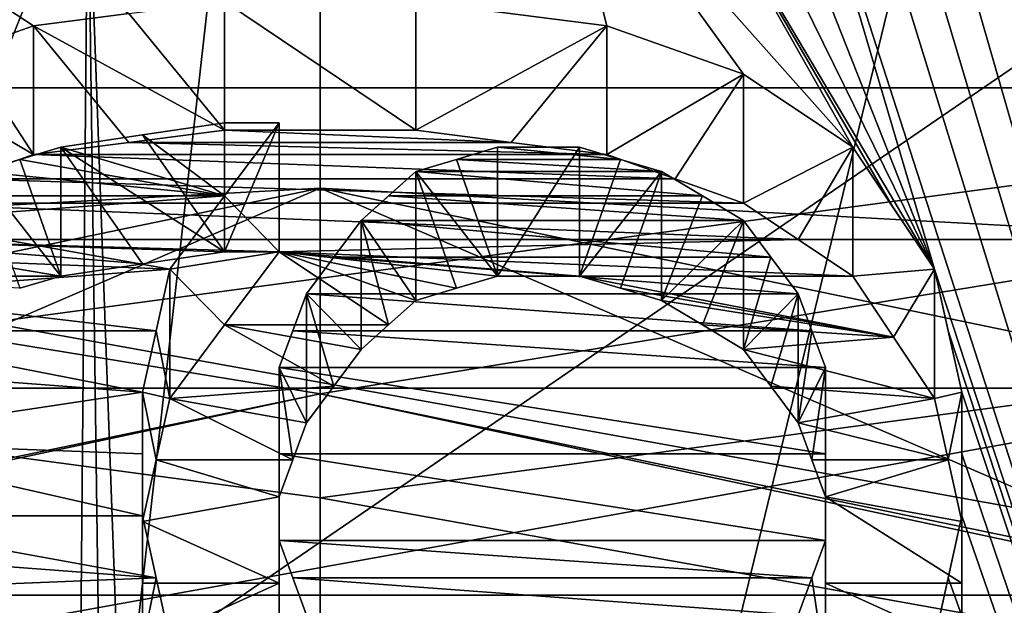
# Model space of a CAD drawing. Header units: millimetres. Extents: x -20 to 172, y -100 to 100.
# Tile 278 of 346: x 118.83 to 122.67, y 18.53 to 20.81. Entities that reach past the tile are written whole.
import ezdxf

# ---------------------------------------------------------------- set-up
doc = ezdxf.new("R2010")
doc.units = ezdxf.units.MM
doc.header["$LTSCALE"] = 37.722908
for name, color, linetype in [('1', 7, 'CONTINUOUS'), ('1791', 7, 'CONTINUOUS'), ('1792', 7, 'CONTINUOUS'), ('1803', 7, 'CONTINUOUS'), ('1820', 7, 'CONTINUOUS'), ('2107', 7, 'CONTINUOUS'), ('2108', 7, 'CONTINUOUS'), ('2109', 7, 'CONTINUOUS'), ('2110', 7, 'CONTINUOUS'), ('2111', 7, 'CONTINUOUS'), ('2112', 7, 'CONTINUOUS'), ('2113', 7, 'CONTINUOUS'), ('2118', 7, 'CONTINUOUS'), ('2119', 7, 'CONTINUOUS'), ('2120', 7, 'CONTINUOUS'), ('2121', 7, 'CONTINUOUS'), ('2122', 7, 'CONTINUOUS'), ('2123', 7, 'CONTINUOUS'), ('2124', 7, 'CONTINUOUS'), ('2125', 7, 'CONTINUOUS'), ('2126', 7, 'CONTINUOUS'), ('2127', 7, 'CONTINUOUS'), ('2128', 7, 'CONTINUOUS'), ('2178', 7, 'CONTINUOUS'), ('2179', 7, 'CONTINUOUS'), ('2180', 7, 'CONTINUOUS'), ('2181', 7, 'CONTINUOUS'), ('2182', 7, 'CONTINUOUS'), ('2183', 7, 'CONTINUOUS'), ('2184', 7, 'CONTINUOUS'), ('2185', 7, 'CONTINUOUS'), ('2186', 7, 'CONTINUOUS'), ('2187', 7, 'CONTINUOUS'), ('2198', 7, 'CONTINUOUS'), ('2199', 7, 'CONTINUOUS'), ('2200', 7, 'CONTINUOUS'), ('2406', 7, 'CONTINUOUS'), ('2407', 7, 'CONTINUOUS'), ('3', 7, 'CONTINUOUS'), ('3021', 7, 'CONTINUOUS'), ('3038', 7, 'CONTINUOUS'), ('3624', 7, 'CONTINUOUS'), ('3625', 7, 'CONTINUOUS'), ('3628', 7, 'CONTINUOUS'), ('3629', 7, 'CONTINUOUS'), ('3630', 7, 'CONTINUOUS'), ('3631', 7, 'CONTINUOUS'), ('3635', 7, 'CONTINUOUS'), ('3651', 7, 'CONTINUOUS'), ('3657', 7, 'CONTINUOUS'), ('43', 7, 'CONTINUOUS'), ('48', 7, 'CONTINUOUS')]:
    doc.layers.add(name, color=color, linetype=linetype)

msp = doc.modelspace()

# ---------------------------------------------------------------- linework, layer by layer
at = {"layer": '1', "color": 250, "linetype": 'Continuous', "true_color": 0x323232}
for points in [[(157, 14.875, -25.7643), (157, 25.7643, -14.875), (-19.8395, 14.875, -25.7643), (157, 14.875, -25.7643)], [(-19.8395, 14.875, -25.7643), (157, 25.7643, -14.875), (-19.8395, 25.7643, -14.875), (-19.8395, 14.875, -25.7643)]]:
    msp.add_3dface(points, dxfattribs=at)
at = {"layer": '1791', "color": 250, "linetype": 'Continuous', "true_color": 0x191919}
for points in [[(114.2371, 18.959, 89.162), (120, 20.1525, 87.0948), (116.325, 18.5674, 88.2404), (114.2371, 18.959, 89.162)], [(120, 20.1525, 87.0948), (114.2371, 18.959, 89.162), (116.325, 19.953, 89.0404), (120, 20.1525, 87.0948)], [(116.325, 18.5674, 88.2404), (120, 20.1525, 87.0948), (123.675, 18.5674, 88.2404), (116.325, 18.5674, 88.2404)], [(123.675, 19.953, 89.0404), (120, 20.1525, 87.0948), (116.325, 19.953, 89.0404), (123.675, 19.953, 89.0404)], [(120, 20.1525, 87.0948), (125.7629, 18.959, 89.162), (123.675, 18.5674, 88.2404), (120, 20.1525, 87.0948)], [(125.7629, 18.959, 89.162), (120, 20.1525, 87.0948), (123.675, 19.953, 89.0404), (125.7629, 18.959, 89.162)]]:
    msp.add_3dface(points, dxfattribs=at)
at = {"layer": '1792', "color": 250, "linetype": 'Continuous', "true_color": 0x191919}
for points in [[(120, 19.3525, 88.4804), (116.325, 19.953, 89.0404), (115.3685, 18.3933, 90.1418), (120, 19.3525, 88.4804)], [(123.675, 19.953, 89.0404), (116.325, 19.953, 89.0404), (120, 19.3525, 88.4804), (123.675, 19.953, 89.0404)], [(124.6315, 18.3933, 90.1418), (123.675, 19.953, 89.0404), (120, 19.3525, 88.4804), (124.6315, 18.3933, 90.1418)], [(116.325, 18.5674, 88.2404), (120, 19.3525, 88.4804), (115.3685, 18.3933, 90.1418), (116.325, 18.5674, 88.2404)], [(116.325, 18.5674, 88.2404), (123.675, 18.5674, 88.2404), (120, 19.3525, 88.4804), (116.325, 18.5674, 88.2404)], [(123.675, 18.5674, 88.2404), (124.6315, 18.3933, 90.1418), (120, 19.3525, 88.4804), (123.675, 18.5674, 88.2404)]]:
    msp.add_3dface(points, dxfattribs=at)
at = {"layer": '1803', "color": 250, "linetype": 'Continuous', "true_color": 0x323232}
for points in [[(153.1595, 4.0619, -42.0543), (153.1595, 21.125, -36.5896), (86.8405, 4.0619, -42.0543), (153.1595, 4.0619, -42.0543)], [(86.8405, 4.0619, -42.0543), (153.1595, 21.125, -36.5896), (86.8405, 21.125, -36.5896), (86.8405, 4.0619, -42.0543)]]:
    msp.add_3dface(points, dxfattribs=at)
at = {"layer": '1820', "color": 250, "linetype": 'Continuous', "true_color": 0x323232}
for points in [[(118.617, 20.6912, -43.5883), (113.7701, 24.125, -41.7857), (118.883, 20.7856, -43.5433), (118.617, 20.6912, -43.5883)], [(118.883, 20.7856, -43.5433), (113.7701, 24.125, -41.7857), (119.2553, 20.8327, -43.5208), (118.883, 20.7856, -43.5433)], [(126.2299, 24.125, -41.7857), (126.2299, 8.1204, -47.5618), (122.5, 23.6544, -42.0539), (126.2299, 24.125, -41.7857)], [(122.5, 23.6544, -42.0539), (126.2299, 8.1204, -47.5618), (122.5, 23.2903, -42.2567), (122.5, 23.6544, -42.0539)], [(122.5, 23.2903, -42.2567), (126.2299, 8.1204, -47.5618), (122.5, 22.9244, -42.4563), (122.5, 23.2903, -42.2567)], [(122.5, 22.9244, -42.4563), (126.2299, 8.1204, -47.5618), (122.4468, 22.7408, -42.5549), (122.5, 22.9244, -42.4563)], [(122.4468, 22.7408, -42.5549), (126.2299, 8.1204, -47.5618), (122.3936, 22.5567, -42.6527), (122.4468, 22.7408, -42.5549)], [(122.3936, 22.5567, -42.6527), (126.2299, 8.1204, -47.5618), (122.2872, 22.3722, -42.7498), (122.3936, 22.5567, -42.6527)], [(122.2872, 22.3722, -42.7498), (126.2299, 8.1204, -47.5618), (122.1809, 22.1872, -42.8461), (122.2872, 22.3722, -42.7498)], [(122.1809, 22.1872, -42.8461), (126.2299, 8.1204, -47.5618), (122.0745, 22.0482, -42.9178), (122.1809, 22.1872, -42.8461)], [(122.0745, 22.0482, -42.9178), (126.2299, 8.1204, -47.5618), (121.9681, 21.9089, -42.9891), (122.0745, 22.0482, -42.9178)], [(121.9681, 21.9089, -42.9891), (126.2299, 8.1204, -47.5618), (121.8085, 21.8159, -43.0363), (121.9681, 21.9089, -42.9891)], [(121.6489, 21.7228, -43.0834), (121.8085, 21.8159, -43.0363), (122.3936, 19.837, -43.9836), (121.6489, 21.7228, -43.0834)], [(121.8085, 21.8159, -43.0363), (126.2299, 8.1204, -47.5618), (122.3936, 19.837, -43.9836), (121.8085, 21.8159, -43.0363)], [(121.4894, 21.6763, -43.1069), (121.6489, 21.7228, -43.0834), (122.3936, 19.837, -43.9836), (121.4894, 21.6763, -43.1069)], [(121.3298, 21.6296, -43.1303), (121.4894, 21.6763, -43.1069), (122.3936, 19.837, -43.9836), (121.3298, 21.6296, -43.1303)], [(120.3723, 20.8798, -43.4982), (120.9043, 21.6296, -43.1303), (121.117, 20.7856, -43.5433), (120.3723, 20.8798, -43.4982)], [(120.9043, 21.6296, -43.1303), (121.3298, 21.6296, -43.1303), (122.0745, 20.3127, -43.7659), (120.9043, 21.6296, -43.1303)], [(121.117, 20.7856, -43.5433), (120.9043, 21.6296, -43.1303), (121.6489, 20.5968, -43.633), (121.117, 20.7856, -43.5433)], [(121.6489, 20.5968, -43.633), (120.9043, 21.6296, -43.1303), (122.0745, 20.3127, -43.7659), (121.6489, 20.5968, -43.633)], [(122.0745, 20.3127, -43.7659), (121.3298, 21.6296, -43.1303), (122.2341, 20.0751, -43.8754), (122.0745, 20.3127, -43.7659)], [(122.2341, 20.0751, -43.8754), (121.3298, 21.6296, -43.1303), (122.3936, 19.837, -43.9836), (122.2341, 20.0751, -43.8754)], [(119.6277, 20.4075, -43.7218), (119.6276, 20.1226, -43.8537), (119.3085, 20.3601, -43.7439), (119.6277, 20.4075, -43.7218)], [(119.8404, 20.4075, -43.7218), (119.6276, 20.1226, -43.8537), (119.6277, 20.4075, -43.7218), (119.8404, 20.4075, -43.7218)], [(119.3085, 20.3601, -43.7439), (119.6276, 20.1226, -43.8537), (118.9894, 20.3127, -43.7659), (119.3085, 20.3601, -43.7439)], [(118.9894, 20.3127, -43.7659), (119.6276, 20.1226, -43.8537), (118.8298, 20.2652, -43.7879), (118.9894, 20.3127, -43.7659)], [(120.6915, 20.3127, -43.7659), (121.1702, 20.2652, -43.7879), (120.5319, 20.2652, -43.7879), (120.6915, 20.3127, -43.7659)], [(121.0106, 20.3127, -43.7659), (121.1702, 20.2652, -43.7879), (120.6915, 20.3127, -43.7659), (121.0106, 20.3127, -43.7659)], [(118.8298, 20.2652, -43.7879), (119.6276, 20.1226, -43.8537), (118.6702, 20.2178, -43.8099), (118.8298, 20.2652, -43.7879)], [(120.5319, 20.2652, -43.7879), (121.3298, 20.2178, -43.8099), (120.3723, 20.2178, -43.8099), (120.5319, 20.2652, -43.7879)], [(121.1702, 20.2652, -43.7879), (121.3298, 20.2178, -43.8099), (120.5319, 20.2652, -43.7879), (121.1702, 20.2652, -43.7879)], [(118.6702, 20.2178, -43.8099), (119.6276, 20.1226, -43.8537), (118.5106, 20.1227, -43.8536), (118.6702, 20.2178, -43.8099)], [(120.3723, 20.2178, -43.8099), (121.4894, 20.1227, -43.8536), (120.2659, 20.1227, -43.8536), (120.3723, 20.2178, -43.8099)], [(121.3298, 20.2178, -43.8099), (121.4894, 20.1227, -43.8536), (120.3723, 20.2178, -43.8099), (121.3298, 20.2178, -43.8099)], [(118.5106, 20.1227, -43.8536), (119.6276, 20.1226, -43.8537), (118.3511, 20.0276, -43.8971), (118.5106, 20.1227, -43.8536)], [(119.6276, 20.1226, -43.8537), (119.4149, 19.837, -43.9836), (118.3511, 20.0276, -43.8971), (119.6276, 20.1226, -43.8537)], [(120.2659, 20.1227, -43.8536), (121.6489, 20.0276, -43.8971), (120.1596, 20.0276, -43.8971), (120.2659, 20.1227, -43.8536)], [(121.4894, 20.1227, -43.8536), (121.6489, 20.0276, -43.8971), (120.2659, 20.1227, -43.8536), (121.4894, 20.1227, -43.8536)], [(118.3511, 20.0276, -43.8971), (119.4149, 19.837, -43.9836), (118.2447, 19.8846, -43.9621), (118.3511, 20.0276, -43.8971)], [(120.1596, 20.0276, -43.8971), (121.7553, 19.8846, -43.9621), (120.0532, 19.8846, -43.9621), (120.1596, 20.0276, -43.8971)], [(121.6489, 20.0276, -43.8971), (121.7553, 19.8846, -43.9621), (120.1596, 20.0276, -43.8971), (121.6489, 20.0276, -43.8971)], [(118.2447, 19.8846, -43.9621), (119.4149, 19.837, -43.9836), (118.1383, 19.7415, -44.0266), (118.2447, 19.8846, -43.9621)], [(120.0532, 19.8846, -43.9621), (121.8617, 19.7415, -44.0266), (119.9468, 19.7415, -44.0266), (120.0532, 19.8846, -43.9621)], [(121.7553, 19.8846, -43.9621), (121.8617, 19.7415, -44.0266), (120.0532, 19.8846, -43.9621), (121.7553, 19.8846, -43.9621)], [(119.4149, 19.837, -43.9836), (119.3617, 19.5979, -44.0906), (118.1383, 19.7415, -44.0266), (119.4149, 19.837, -43.9836)], [(122.3936, 19.837, -43.9836), (126.2299, 8.1204, -47.5618), (122.4468, 19.5979, -44.0906), (122.3936, 19.837, -43.9836)], [(118.1383, 19.7415, -44.0266), (119.3617, 19.5979, -44.0906), (118.0851, 19.598, -44.0906), (118.1383, 19.7415, -44.0266)], [(119.9468, 19.7415, -44.0266), (121.9149, 19.598, -44.0906), (119.8936, 19.598, -44.0906), (119.9468, 19.7415, -44.0266)], [(121.8617, 19.7415, -44.0266), (121.9149, 19.598, -44.0906), (119.9468, 19.7415, -44.0266), (121.8617, 19.7415, -44.0266)], [(118.0851, 19.598, -44.0906), (119.3085, 19.3584, -44.1963), (118.0319, 19.4543, -44.1542), (118.0851, 19.598, -44.0906)], [(119.3617, 19.5979, -44.0906), (119.3085, 19.3584, -44.1963), (118.0851, 19.598, -44.0906), (119.3617, 19.5979, -44.0906)], [(119.8936, 19.598, -44.0906), (121.9681, 19.4543, -44.1542), (119.8404, 19.4543, -44.1542), (119.8936, 19.598, -44.0906)], [(121.9149, 19.598, -44.0906), (121.9681, 19.4543, -44.1542), (119.8936, 19.598, -44.0906), (121.9149, 19.598, -44.0906)], [(122.4468, 19.5979, -44.0906), (126.2299, 8.1204, -47.5618), (122.5, 19.3584, -44.1963), (122.4468, 19.5979, -44.0906)], [(118.0319, 19.4543, -44.1542), (119.3085, 19.3584, -44.1963), (118.0319, 19.166, -44.2801), (118.0319, 19.4543, -44.1542)], [(121.9681, 19.4543, -44.1542), (121.9681, 19.1178, -44.3009), (119.8404, 19.4543, -44.1542), (121.9681, 19.4543, -44.1542)], [(119.8404, 19.4543, -44.1542), (121.9681, 19.1178, -44.3009), (119.8404, 19.1178, -44.3009), (119.8404, 19.4543, -44.1542)], [(119.3085, 19.3584, -44.1963), (119.3085, 19.1179, -44.3009), (118.0319, 19.166, -44.2801), (119.3085, 19.3584, -44.1963)], [(122.5, 19.3584, -44.1963), (126.2299, 8.1204, -47.5618), (122.5, 19.1179, -44.3009), (122.5, 19.3584, -44.1963)], [(119.3085, 19.1179, -44.3009), (119.3085, 18.8769, -44.4041), (118.0319, 19.166, -44.2801), (119.3085, 19.1179, -44.3009)], [(118.0319, 19.166, -44.2801), (119.3085, 18.8769, -44.4041), (118.0319, 18.8769, -44.4041), (118.0319, 19.166, -44.2801)], [(121.9681, 19.1178, -44.3009), (121.9681, 18.7803, -44.4451), (119.8404, 19.1178, -44.3009), (121.9681, 19.1178, -44.3009)], [(119.8404, 19.1178, -44.3009), (121.9681, 18.7803, -44.4451), (119.8404, 18.7803, -44.4451), (119.8404, 19.1178, -44.3009)], [(122.5, 19.1179, -44.3009), (126.2299, 8.1204, -47.5618), (122.5, 18.8769, -44.4041), (122.5, 19.1179, -44.3009)], [(119.3085, 18.8769, -44.4041), (119.3617, 18.635, -44.5062), (118.0319, 18.8769, -44.4041), (119.3085, 18.8769, -44.4041)], [(118.0319, 18.8769, -44.4041), (119.3617, 18.635, -44.5062), (118.0851, 18.7319, -44.4655), (118.0319, 18.8769, -44.4041)], [(122.5, 18.8769, -44.4041), (126.2299, 8.1204, -47.5618), (122.4468, 18.635, -44.5062), (122.5, 18.8769, -44.4041)], [(121.9681, 18.7803, -44.4451), (121.9149, 18.6351, -44.5061), (119.8404, 18.7803, -44.4451), (121.9681, 18.7803, -44.4451)], [(119.8404, 18.7803, -44.4451), (121.9149, 18.6351, -44.5061), (119.8936, 18.6351, -44.5061), (119.8404, 18.7803, -44.4451)], [(119.3617, 18.635, -44.5062), (118.1383, 18.5867, -44.5264), (118.0851, 18.7319, -44.4655), (119.3617, 18.635, -44.5062)], [(119.4149, 18.3926, -44.6069), (118.1383, 18.5867, -44.5264), (119.3617, 18.635, -44.5062), (119.4149, 18.3926, -44.6069)], [(121.9149, 18.6351, -44.5061), (121.8617, 18.4897, -44.5667), (119.8936, 18.6351, -44.5061), (121.9149, 18.6351, -44.5061)], [(119.8936, 18.6351, -44.5061), (121.8617, 18.4897, -44.5667), (119.9468, 18.4897, -44.5667), (119.8936, 18.6351, -44.5061)], [(122.4468, 18.635, -44.5062), (126.2299, 8.1204, -47.5618), (122.3936, 18.3926, -44.6069), (122.4468, 18.635, -44.5062)], [(118.2447, 18.4411, -44.5869), (118.1383, 18.5867, -44.5264), (119.4149, 18.3926, -44.6069), (118.2447, 18.4411, -44.5869)]]:
    msp.add_3dface(points, dxfattribs=at)
at = {"layer": '2107', "color": 250, "linetype": 'Continuous', "true_color": 0x323232}
for points in [[(118.9894, 20.3127, -43.7659), (118.8298, 20.2652, -43.7879), (118.9894, 19.8107, -42.8964), (118.9894, 20.3127, -43.7659)], [(118.6702, 20.2178, -43.8099), (118.9894, 19.8107, -42.8964), (118.8298, 20.2652, -43.7879), (118.6702, 20.2178, -43.8099)], [(118.9894, 19.8107, -42.8964), (118.6702, 20.2178, -43.8099), (118.8298, 19.7632, -42.9183), (118.9894, 19.8107, -42.8964)]]:
    msp.add_3dface(points, dxfattribs=at)
at = {"layer": '2108', "color": 250, "linetype": 'Continuous', "true_color": 0x323232}
for points in [[(119.6277, 20.4075, -43.7218), (119.3085, 20.3601, -43.7439), (119.6277, 19.9056, -42.8524), (119.6277, 20.4075, -43.7218)], [(118.9894, 20.3127, -43.7659), (119.6277, 19.9056, -42.8524), (119.3085, 20.3601, -43.7439), (118.9894, 20.3127, -43.7659)], [(119.6277, 19.9056, -42.8524), (118.9894, 20.3127, -43.7659), (119.3085, 19.8581, -42.8744), (119.6277, 19.9056, -42.8524)], [(119.3085, 19.8581, -42.8744), (118.9894, 20.3127, -43.7659), (118.9894, 19.8107, -42.8964), (119.3085, 19.8581, -42.8744)]]:
    msp.add_3dface(points, dxfattribs=at)
at = {"layer": '2109', "color": 250, "linetype": 'Continuous', "true_color": 0x323232}
for points in [[(119.8404, 20.4075, -43.7218), (119.6277, 20.4075, -43.7218), (119.6277, 19.9056, -42.8524), (119.8404, 20.4075, -43.7218)], [(119.8404, 19.9056, -42.8524), (119.8404, 20.4075, -43.7218), (119.6277, 19.9056, -42.8524), (119.8404, 19.9056, -42.8524)]]:
    msp.add_3dface(points, dxfattribs=at)
at = {"layer": '2110', "color": 250, "linetype": 'Continuous', "true_color": 0x323232}
for points in [[(119.6276, 20.1226, -43.8537), (119.8404, 20.4075, -43.7218), (119.8404, 19.9056, -42.8524), (119.6276, 20.1226, -43.8537)], [(119.4149, 19.837, -43.9836), (119.6276, 20.1226, -43.8537), (119.8404, 19.9056, -42.8524), (119.4149, 19.837, -43.9836)], [(119.6276, 19.6204, -42.9838), (119.4149, 19.837, -43.9836), (119.8404, 19.9056, -42.8524), (119.6276, 19.6204, -42.9838)], [(119.4149, 19.3344, -43.1132), (119.4149, 19.837, -43.9836), (119.6276, 19.6204, -42.9838), (119.4149, 19.3344, -43.1132)]]:
    msp.add_3dface(points, dxfattribs=at)
at = {"layer": '2111', "color": 250, "linetype": 'Continuous', "true_color": 0x323232}
for points in [[(119.3617, 19.5979, -44.0906), (119.4149, 19.837, -43.9836), (119.4149, 19.3344, -43.1132), (119.3617, 19.5979, -44.0906)], [(119.3085, 19.3584, -44.1963), (119.3617, 19.5979, -44.0906), (119.4149, 19.3344, -43.1132), (119.3085, 19.3584, -44.1963)], [(119.3085, 18.8552, -43.3249), (119.3085, 19.3584, -44.1963), (119.3617, 19.0951, -43.2197), (119.3085, 18.8552, -43.3249)], [(119.3617, 19.0951, -43.2197), (119.3085, 19.3584, -44.1963), (119.4149, 19.3344, -43.1132), (119.3617, 19.0951, -43.2197)]]:
    msp.add_3dface(points, dxfattribs=at)
at = {"layer": '2112', "color": 250, "linetype": 'Continuous', "true_color": 0x323232}
for points in [[(119.3085, 19.1179, -44.3009), (119.3085, 19.3584, -44.1963), (119.3085, 18.8552, -43.3249), (119.3085, 19.1179, -44.3009)], [(119.3085, 18.8769, -44.4041), (119.3085, 19.1179, -44.3009), (119.3085, 18.8552, -43.3249), (119.3085, 18.8769, -44.4041)], [(119.3085, 18.3731, -43.5315), (119.3085, 18.8769, -44.4041), (119.3085, 18.6145, -43.4288), (119.3085, 18.3731, -43.5315)], [(119.3085, 18.6145, -43.4288), (119.3085, 18.8769, -44.4041), (119.3085, 18.8552, -43.3249), (119.3085, 18.6145, -43.4288)]]:
    msp.add_3dface(points, dxfattribs=at)
at = {"layer": '2113', "color": 250, "linetype": 'Continuous', "true_color": 0x323232}
for points in [[(119.3617, 18.635, -44.5062), (119.3085, 18.8769, -44.4041), (119.3085, 18.3731, -43.5315), (119.3617, 18.635, -44.5062)], [(119.4149, 18.3926, -44.6069), (119.3617, 18.635, -44.5062), (119.3085, 18.3731, -43.5315), (119.4149, 18.3926, -44.6069)]]:
    msp.add_3dface(points, dxfattribs=at)
at = {"layer": '2118', "color": 250, "linetype": 'Continuous', "true_color": 0x323232}
for points in [[(119.8404, 18.7803, -44.4451), (119.8936, 18.6351, -44.5061), (119.9468, 18.4897, -44.5667), (119.8404, 18.7803, -44.4451)], [(119.8404, 18.7803, -44.4451), (119.9468, 18.4897, -44.5667), (119.8404, 18.2763, -43.5722), (119.8404, 18.7803, -44.4451)]]:
    msp.add_3dface(points, dxfattribs=at)
at = {"layer": '2119', "color": 250, "linetype": 'Continuous', "true_color": 0x323232}
for points in [[(119.8404, 19.4543, -44.1542), (119.8404, 19.1178, -44.3009), (119.8404, 18.7803, -44.4451), (119.8404, 19.4543, -44.1542)], [(119.8404, 19.4543, -44.1542), (119.8404, 18.7803, -44.4451), (119.8404, 18.9513, -43.2829), (119.8404, 19.4543, -44.1542)], [(119.8404, 18.9513, -43.2829), (119.8404, 18.7803, -44.4451), (119.8404, 18.6144, -43.4289), (119.8404, 18.9513, -43.2829)], [(119.8404, 18.6144, -43.4289), (119.8404, 18.7803, -44.4451), (119.8404, 18.2763, -43.5722), (119.8404, 18.6144, -43.4289)]]:
    msp.add_3dface(points, dxfattribs=at)
at = {"layer": '2120', "color": 250, "linetype": 'Continuous', "true_color": 0x323232}
for points in [[(119.9468, 19.7415, -44.0266), (119.8936, 19.598, -44.0906), (119.8404, 19.4543, -44.1542), (119.9468, 19.7415, -44.0266)], [(119.9468, 19.7415, -44.0266), (119.8404, 19.4543, -44.1542), (119.9468, 19.2388, -43.1559), (119.9468, 19.7415, -44.0266)], [(119.9468, 19.2388, -43.1559), (119.8404, 19.4543, -44.1542), (119.8936, 19.0951, -43.2196), (119.9468, 19.2388, -43.1559)], [(119.8936, 19.0951, -43.2196), (119.8404, 19.4543, -44.1542), (119.8404, 18.9513, -43.2829), (119.8936, 19.0951, -43.2196)]]:
    msp.add_3dface(points, dxfattribs=at)
at = {"layer": '2121', "color": 250, "linetype": 'Continuous', "true_color": 0x323232}
for points in [[(120.1596, 20.0276, -43.8971), (120.0532, 19.8846, -43.9621), (119.9468, 19.7415, -44.0266), (120.1596, 20.0276, -43.8971)], [(120.1596, 20.0276, -43.8971), (119.9468, 19.7415, -44.0266), (120.1596, 19.5252, -43.0271), (120.1596, 20.0276, -43.8971)], [(120.1596, 19.5252, -43.0271), (119.9468, 19.7415, -44.0266), (120.0532, 19.3821, -43.0917), (120.1596, 19.5252, -43.0271)], [(120.0532, 19.3821, -43.0917), (119.9468, 19.7415, -44.0266), (119.9468, 19.2388, -43.1559), (120.0532, 19.3821, -43.0917)]]:
    msp.add_3dface(points, dxfattribs=at)
at = {"layer": '2122', "color": 250, "linetype": 'Continuous', "true_color": 0x323232}
for points in [[(120.3723, 20.2178, -43.8099), (120.2659, 20.1227, -43.8536), (120.1596, 20.0276, -43.8971), (120.3723, 20.2178, -43.8099)], [(120.3723, 20.2178, -43.8099), (120.1596, 20.0276, -43.8971), (120.3723, 19.7156, -42.9401), (120.3723, 20.2178, -43.8099)], [(120.3723, 19.7156, -42.9401), (120.1596, 20.0276, -43.8971), (120.2659, 19.6205, -42.9837), (120.3723, 19.7156, -42.9401)], [(120.2659, 19.6205, -42.9837), (120.1596, 20.0276, -43.8971), (120.1596, 19.5252, -43.0271), (120.2659, 19.6205, -42.9837)]]:
    msp.add_3dface(points, dxfattribs=at)
at = {"layer": '2123', "color": 250, "linetype": 'Continuous', "true_color": 0x323232}
for points in [[(120.6915, 20.3127, -43.7659), (120.5319, 20.2652, -43.7879), (120.6915, 19.8107, -42.8964), (120.6915, 20.3127, -43.7659)], [(120.3723, 20.2178, -43.8099), (120.6915, 19.8107, -42.8964), (120.5319, 20.2652, -43.7879), (120.3723, 20.2178, -43.8099)], [(120.6915, 19.8107, -42.8964), (120.3723, 20.2178, -43.8099), (120.5319, 19.7632, -42.9183), (120.6915, 19.8107, -42.8964)], [(120.5319, 19.7632, -42.9183), (120.3723, 20.2178, -43.8099), (120.3723, 19.7156, -42.9401), (120.5319, 19.7632, -42.9183)]]:
    msp.add_3dface(points, dxfattribs=at)
at = {"layer": '2124', "color": 250, "linetype": 'Continuous', "true_color": 0x323232}
for points in [[(121.0106, 20.3127, -43.7659), (120.6915, 20.3127, -43.7659), (120.6915, 19.8107, -42.8964), (121.0106, 20.3127, -43.7659)], [(121.0106, 19.8107, -42.8964), (121.0106, 20.3127, -43.7659), (120.6915, 19.8107, -42.8964), (121.0106, 19.8107, -42.8964)]]:
    msp.add_3dface(points, dxfattribs=at)
at = {"layer": '2125', "color": 250, "linetype": 'Continuous', "true_color": 0x323232}
for points in [[(121.1702, 20.2652, -43.7879), (121.0106, 20.3127, -43.7659), (121.0106, 19.8107, -42.8964), (121.1702, 20.2652, -43.7879)], [(121.3298, 20.2178, -43.8099), (121.1702, 20.2652, -43.7879), (121.0106, 19.8107, -42.8964), (121.3298, 20.2178, -43.8099)], [(121.1702, 19.7632, -42.9183), (121.3298, 20.2178, -43.8099), (121.0106, 19.8107, -42.8964), (121.1702, 19.7632, -42.9183)], [(121.3298, 19.7156, -42.9401), (121.3298, 20.2178, -43.8099), (121.1702, 19.7632, -42.9183), (121.3298, 19.7156, -42.9401)]]:
    msp.add_3dface(points, dxfattribs=at)
at = {"layer": '2126', "color": 250, "linetype": 'Continuous', "true_color": 0x323232}
for points in [[(121.4894, 20.1227, -43.8536), (121.3298, 20.2178, -43.8099), (121.3298, 19.7156, -42.9401), (121.4894, 20.1227, -43.8536)], [(121.6489, 20.0276, -43.8971), (121.4894, 20.1227, -43.8536), (121.3298, 19.7156, -42.9401), (121.6489, 20.0276, -43.8971)], [(121.4894, 19.6205, -42.9837), (121.6489, 20.0276, -43.8971), (121.3298, 19.7156, -42.9401), (121.4894, 19.6205, -42.9837)], [(121.6489, 19.5252, -43.0271), (121.6489, 20.0276, -43.8971), (121.4894, 19.6205, -42.9837), (121.6489, 19.5252, -43.0271)]]:
    msp.add_3dface(points, dxfattribs=at)
at = {"layer": '2127', "color": 250, "linetype": 'Continuous', "true_color": 0x323232}
for points in [[(121.7553, 19.8846, -43.9621), (121.6489, 20.0276, -43.8971), (121.6489, 19.5252, -43.0271), (121.7553, 19.8846, -43.9621)], [(121.8617, 19.7415, -44.0266), (121.7553, 19.8846, -43.9621), (121.6489, 19.5252, -43.0271), (121.8617, 19.7415, -44.0266)], [(121.7553, 19.3821, -43.0917), (121.8617, 19.7415, -44.0266), (121.6489, 19.5252, -43.0271), (121.7553, 19.3821, -43.0917)], [(121.8617, 19.2388, -43.1559), (121.8617, 19.7415, -44.0266), (121.7553, 19.3821, -43.0917), (121.8617, 19.2388, -43.1559)]]:
    msp.add_3dface(points, dxfattribs=at)
at = {"layer": '2128', "color": 250, "linetype": 'Continuous', "true_color": 0x323232}
for points in [[(119.2553, 20.3312, -42.6521), (119.6277, 20.3783, -42.6296), (120.7447, 20.3312, -42.6521), (119.2553, 20.3312, -42.6521)], [(119.6277, 20.3783, -42.6296), (120.3723, 20.3783, -42.6296), (120.7447, 20.3312, -42.6521), (119.6277, 20.3783, -42.6296)], [(118.883, 20.284, -42.6746), (119.2553, 20.3312, -42.6521), (121.117, 20.284, -42.6746), (118.883, 20.284, -42.6746)], [(119.2553, 20.3312, -42.6521), (120.7447, 20.3312, -42.6521), (121.117, 20.284, -42.6746), (119.2553, 20.3312, -42.6521)], [(118.617, 20.1896, -42.7194), (118.883, 20.284, -42.6746), (121.383, 20.1896, -42.7194), (118.617, 20.1896, -42.7194)], [(118.883, 20.284, -42.6746), (121.117, 20.284, -42.6746), (121.383, 20.1896, -42.7194), (118.883, 20.284, -42.6746)], [(118.3511, 20.095, -42.7639), (118.617, 20.1896, -42.7194), (121.6489, 20.095, -42.7639), (118.3511, 20.095, -42.7639)], [(118.617, 20.1896, -42.7194), (121.383, 20.1896, -42.7194), (121.6489, 20.095, -42.7639), (118.617, 20.1896, -42.7194)], [(118.1383, 19.9529, -42.8304), (118.3511, 20.095, -42.7639), (121.8617, 19.9529, -42.8304), (118.1383, 19.9529, -42.8304)], [(118.3511, 20.095, -42.7639), (121.6489, 20.095, -42.7639), (121.8617, 19.9529, -42.8304), (118.3511, 20.095, -42.7639)], [(118.9894, 19.8107, -42.8964), (117.9255, 19.8107, -42.8964), (118.1383, 19.9529, -42.8304), (118.9894, 19.8107, -42.8964)], [(119.8404, 19.9056, -42.8524), (119.6277, 19.9056, -42.8524), (118.1383, 19.9529, -42.8304), (119.8404, 19.9056, -42.8524)], [(119.8404, 19.9056, -42.8524), (118.1383, 19.9529, -42.8304), (121.8617, 19.9529, -42.8304), (119.8404, 19.9056, -42.8524)], [(119.6277, 19.9056, -42.8524), (119.3085, 19.8581, -42.8744), (118.1383, 19.9529, -42.8304), (119.6277, 19.9056, -42.8524)], [(119.3085, 19.8581, -42.8744), (118.9894, 19.8107, -42.8964), (118.1383, 19.9529, -42.8304), (119.3085, 19.8581, -42.8744)], [(119.8404, 19.9056, -42.8524), (121.8617, 19.9529, -42.8304), (122.0745, 19.8107, -42.8964), (119.8404, 19.9056, -42.8524)], [(119.6276, 19.6204, -42.9838), (119.8404, 19.9056, -42.8524), (120.2659, 19.6205, -42.9837), (119.6276, 19.6204, -42.9838)], [(119.8404, 19.9056, -42.8524), (122.0745, 19.8107, -42.8964), (121.0106, 19.8107, -42.8964), (119.8404, 19.9056, -42.8524)], [(119.8404, 19.9056, -42.8524), (121.0106, 19.8107, -42.8964), (120.6915, 19.8107, -42.8964), (119.8404, 19.9056, -42.8524)], [(119.8404, 19.9056, -42.8524), (120.6915, 19.8107, -42.8964), (120.5319, 19.7632, -42.9183), (119.8404, 19.9056, -42.8524)], [(119.8404, 19.9056, -42.8524), (120.5319, 19.7632, -42.9183), (120.3723, 19.7156, -42.9401), (119.8404, 19.9056, -42.8524)], [(119.8404, 19.9056, -42.8524), (120.3723, 19.7156, -42.9401), (120.2659, 19.6205, -42.9837), (119.8404, 19.9056, -42.8524)], [(118.9894, 19.8107, -42.8964), (118.8298, 19.7632, -42.9183), (117.9255, 19.8107, -42.8964), (118.9894, 19.8107, -42.8964)], [(122.0745, 19.8107, -42.8964), (122.2341, 19.5728, -43.0054), (121.0106, 19.8107, -42.8964), (122.0745, 19.8107, -42.8964)], [(122.2341, 19.5728, -43.0054), (121.1702, 19.7632, -42.9183), (121.0106, 19.8107, -42.8964), (122.2341, 19.5728, -43.0054)], [(122.2341, 19.5728, -43.0054), (121.3298, 19.7156, -42.9401), (121.1702, 19.7632, -42.9183), (122.2341, 19.5728, -43.0054)], [(122.2341, 19.5728, -43.0054), (121.4894, 19.6205, -42.9837), (121.3298, 19.7156, -42.9401), (122.2341, 19.5728, -43.0054)], [(119.4149, 19.3344, -43.1132), (119.6276, 19.6204, -42.9838), (120.0532, 19.3821, -43.0917), (119.4149, 19.3344, -43.1132)], [(119.6276, 19.6204, -42.9838), (120.2659, 19.6205, -42.9837), (120.1596, 19.5252, -43.0271), (119.6276, 19.6204, -42.9838)], [(119.6276, 19.6204, -42.9838), (120.1596, 19.5252, -43.0271), (120.0532, 19.3821, -43.0917), (119.6276, 19.6204, -42.9838)], [(122.2341, 19.5728, -43.0054), (121.6489, 19.5252, -43.0271), (121.4894, 19.6205, -42.9837), (122.2341, 19.5728, -43.0054)], [(122.2341, 19.5728, -43.0054), (122.3936, 19.3344, -43.1132), (121.6489, 19.5252, -43.0271), (122.2341, 19.5728, -43.0054)], [(122.3936, 19.3344, -43.1132), (121.7553, 19.3821, -43.0917), (121.6489, 19.5252, -43.0271), (122.3936, 19.3344, -43.1132)], [(119.4149, 19.3344, -43.1132), (120.0532, 19.3821, -43.0917), (119.9468, 19.2388, -43.1559), (119.4149, 19.3344, -43.1132)], [(122.3936, 19.3344, -43.1132), (121.8617, 19.2388, -43.1559), (121.7553, 19.3821, -43.0917), (122.3936, 19.3344, -43.1132)], [(119.3617, 19.0951, -43.2197), (119.4149, 19.3344, -43.1132), (119.8936, 19.0951, -43.2196), (119.3617, 19.0951, -43.2197)], [(119.4149, 19.3344, -43.1132), (119.9468, 19.2388, -43.1559), (119.8936, 19.0951, -43.2196), (119.4149, 19.3344, -43.1132)], [(122.3936, 19.3344, -43.1132), (122.4468, 19.0951, -43.2197), (121.8617, 19.2388, -43.1559), (122.3936, 19.3344, -43.1132)], [(122.4468, 19.0951, -43.2197), (121.9149, 19.0951, -43.2196), (121.8617, 19.2388, -43.1559), (122.4468, 19.0951, -43.2197)], [(119.3085, 18.8552, -43.3249), (119.3617, 19.0951, -43.2197), (119.8404, 18.9513, -43.2829), (119.3085, 18.8552, -43.3249)], [(119.3617, 19.0951, -43.2197), (119.8936, 19.0951, -43.2196), (119.8404, 18.9513, -43.2829), (119.3617, 19.0951, -43.2197)], [(122.4468, 19.0951, -43.2197), (121.9681, 18.9513, -43.2829), (121.9149, 19.0951, -43.2196), (122.4468, 19.0951, -43.2197)], [(122.4468, 19.0951, -43.2197), (122.5, 18.8552, -43.3249), (121.9681, 18.9513, -43.2829), (122.4468, 19.0951, -43.2197)], [(119.3085, 18.8552, -43.3249), (119.8404, 18.9513, -43.2829), (119.8404, 18.6144, -43.4289), (119.3085, 18.8552, -43.3249)], [(122.5, 18.8552, -43.3249), (122.5, 18.6145, -43.4288), (121.9681, 18.9513, -43.2829), (122.5, 18.8552, -43.3249)], [(122.5, 18.6145, -43.4288), (121.9681, 18.6144, -43.4289), (121.9681, 18.9513, -43.2829), (122.5, 18.6145, -43.4288)], [(119.3085, 18.6145, -43.4288), (119.3085, 18.8552, -43.3249), (119.8404, 18.6144, -43.4289), (119.3085, 18.6145, -43.4288)], [(119.3085, 18.3731, -43.5315), (119.3085, 18.6145, -43.4288), (119.8404, 18.6144, -43.4289), (119.3085, 18.3731, -43.5315)], [(119.3085, 18.3731, -43.5315), (119.8404, 18.6144, -43.4289), (119.8404, 18.2763, -43.5722), (119.3085, 18.3731, -43.5315)], [(122.5, 18.6145, -43.4288), (122.5, 18.3731, -43.5315), (121.9681, 18.6144, -43.4289), (122.5, 18.6145, -43.4288)], [(122.5, 18.3731, -43.5315), (121.9681, 18.2763, -43.5722), (121.9681, 18.6144, -43.4289), (122.5, 18.3731, -43.5315)]]:
    msp.add_3dface(points, dxfattribs=at)
at = {"layer": '2178', "color": 250, "linetype": 'Continuous', "true_color": 0x323232}
for points in [[(118.617, 20.6912, -43.5883), (118.883, 20.7856, -43.5433), (118.883, 20.284, -42.6746), (118.617, 20.6912, -43.5883)], [(118.3511, 20.5968, -43.633), (118.617, 20.6912, -43.5883), (118.883, 20.284, -42.6746), (118.3511, 20.5968, -43.633)], [(118.617, 20.1896, -42.7194), (118.3511, 20.5968, -43.633), (118.883, 20.284, -42.6746), (118.617, 20.1896, -42.7194)]]:
    msp.add_3dface(points, dxfattribs=at)
at = {"layer": '2179', "color": 250, "linetype": 'Continuous', "true_color": 0x323232}
for points in [[(119.2553, 20.8327, -43.5208), (119.6277, 20.8798, -43.4982), (119.6277, 20.3783, -42.6296), (119.2553, 20.8327, -43.5208)], [(118.883, 20.7856, -43.5433), (119.2553, 20.8327, -43.5208), (119.6277, 20.3783, -42.6296), (118.883, 20.7856, -43.5433)], [(118.883, 20.284, -42.6746), (118.883, 20.7856, -43.5433), (119.2553, 20.3312, -42.6521), (118.883, 20.284, -42.6746)], [(119.2553, 20.3312, -42.6521), (118.883, 20.7856, -43.5433), (119.6277, 20.3783, -42.6296), (119.2553, 20.3312, -42.6521)]]:
    msp.add_3dface(points, dxfattribs=at)
at = {"layer": '2180', "color": 250, "linetype": 'Continuous', "true_color": 0x323232}
for points in [[(119.6277, 20.8798, -43.4982), (120.3723, 20.8798, -43.4982), (120.3723, 20.3783, -42.6296), (119.6277, 20.8798, -43.4982)], [(119.6277, 20.3783, -42.6296), (119.6277, 20.8798, -43.4982), (120.3723, 20.3783, -42.6296), (119.6277, 20.3783, -42.6296)]]:
    msp.add_3dface(points, dxfattribs=at)
at = {"layer": '2181', "color": 250, "linetype": 'Continuous', "true_color": 0x323232}
for points in [[(120.3723, 20.8798, -43.4982), (121.117, 20.7856, -43.5433), (120.3723, 20.3783, -42.6296), (120.3723, 20.8798, -43.4982)], [(120.3723, 20.3783, -42.6296), (121.117, 20.7856, -43.5433), (120.7447, 20.3312, -42.6521), (120.3723, 20.3783, -42.6296)], [(120.7447, 20.3312, -42.6521), (121.117, 20.7856, -43.5433), (121.117, 20.284, -42.6746), (120.7447, 20.3312, -42.6521)]]:
    msp.add_3dface(points, dxfattribs=at)
at = {"layer": '2182', "color": 250, "linetype": 'Continuous', "true_color": 0x323232}
for points in [[(121.117, 20.7856, -43.5433), (121.6489, 20.5968, -43.633), (121.117, 20.284, -42.6746), (121.117, 20.7856, -43.5433)], [(121.117, 20.284, -42.6746), (121.6489, 20.5968, -43.633), (121.383, 20.1896, -42.7194), (121.117, 20.284, -42.6746)], [(121.383, 20.1896, -42.7194), (121.6489, 20.5968, -43.633), (121.6489, 20.095, -42.7639), (121.383, 20.1896, -42.7194)]]:
    msp.add_3dface(points, dxfattribs=at)
at = {"layer": '2183', "color": 250, "linetype": 'Continuous', "true_color": 0x323232}
for points in [[(121.6489, 20.5968, -43.633), (122.0745, 20.3127, -43.7659), (121.6489, 20.095, -42.7639), (121.6489, 20.5968, -43.633)], [(121.6489, 20.095, -42.7639), (122.0745, 20.3127, -43.7659), (121.8617, 19.9529, -42.8304), (121.6489, 20.095, -42.7639)], [(121.8617, 19.9529, -42.8304), (122.0745, 20.3127, -43.7659), (122.0745, 19.8107, -42.8964), (121.8617, 19.9529, -42.8304)]]:
    msp.add_3dface(points, dxfattribs=at)
at = {"layer": '2184', "color": 250, "linetype": 'Continuous', "true_color": 0x323232}
for points in [[(122.0745, 20.3127, -43.7659), (122.2341, 20.0751, -43.8754), (122.3936, 19.837, -43.9836), (122.0745, 20.3127, -43.7659)], [(122.0745, 20.3127, -43.7659), (122.3936, 19.837, -43.9836), (122.0745, 19.8107, -42.8964), (122.0745, 20.3127, -43.7659)], [(122.0745, 19.8107, -42.8964), (122.3936, 19.837, -43.9836), (122.2341, 19.5728, -43.0054), (122.0745, 19.8107, -42.8964)], [(122.2341, 19.5728, -43.0054), (122.3936, 19.837, -43.9836), (122.3936, 19.3344, -43.1132), (122.2341, 19.5728, -43.0054)]]:
    msp.add_3dface(points, dxfattribs=at)
at = {"layer": '2185', "color": 250, "linetype": 'Continuous', "true_color": 0x323232}
for points in [[(122.3936, 19.837, -43.9836), (122.4468, 19.5979, -44.0906), (122.5, 19.3584, -44.1963), (122.3936, 19.837, -43.9836)], [(122.3936, 19.837, -43.9836), (122.5, 19.3584, -44.1963), (122.3936, 19.3344, -43.1132), (122.3936, 19.837, -43.9836)], [(122.3936, 19.3344, -43.1132), (122.5, 19.3584, -44.1963), (122.4468, 19.0951, -43.2197), (122.3936, 19.3344, -43.1132)], [(122.4468, 19.0951, -43.2197), (122.5, 19.3584, -44.1963), (122.5, 18.8552, -43.3249), (122.4468, 19.0951, -43.2197)]]:
    msp.add_3dface(points, dxfattribs=at)
at = {"layer": '2186', "color": 250, "linetype": 'Continuous', "true_color": 0x323232}
for points in [[(122.5, 19.3584, -44.1963), (122.5, 19.1179, -44.3009), (122.5, 18.8769, -44.4041), (122.5, 19.3584, -44.1963)], [(122.5, 19.3584, -44.1963), (122.5, 18.8769, -44.4041), (122.5, 18.8552, -43.3249), (122.5, 19.3584, -44.1963)], [(122.5, 18.8552, -43.3249), (122.5, 18.8769, -44.4041), (122.5, 18.6145, -43.4288), (122.5, 18.8552, -43.3249)], [(122.5, 18.6145, -43.4288), (122.5, 18.8769, -44.4041), (122.5, 18.3731, -43.5315), (122.5, 18.6145, -43.4288)]]:
    msp.add_3dface(points, dxfattribs=at)
at = {"layer": '2187', "color": 250, "linetype": 'Continuous', "true_color": 0x323232}
for points in [[(122.5, 18.8769, -44.4041), (122.4468, 18.635, -44.5062), (122.3936, 18.3926, -44.6069), (122.5, 18.8769, -44.4041)], [(122.5, 18.8769, -44.4041), (122.3936, 18.3926, -44.6069), (122.5, 18.3731, -43.5315), (122.5, 18.8769, -44.4041)]]:
    msp.add_3dface(points, dxfattribs=at)
at = {"layer": '2198', "color": 250, "linetype": 'Continuous', "true_color": 0x323232}
for points in [[(121.9149, 18.6351, -44.5061), (121.9681, 18.7803, -44.4451), (121.9681, 18.2763, -43.5722), (121.9149, 18.6351, -44.5061)], [(121.8617, 18.4897, -44.5667), (121.9149, 18.6351, -44.5061), (121.9681, 18.2763, -43.5722), (121.8617, 18.4897, -44.5667)]]:
    msp.add_3dface(points, dxfattribs=at)
at = {"layer": '2199', "color": 250, "linetype": 'Continuous', "true_color": 0x323232}
for points in [[(121.9681, 19.1178, -44.3009), (121.9681, 19.4543, -44.1542), (121.9681, 18.9513, -43.2829), (121.9681, 19.1178, -44.3009)], [(121.9681, 18.7803, -44.4451), (121.9681, 19.1178, -44.3009), (121.9681, 18.9513, -43.2829), (121.9681, 18.7803, -44.4451)], [(121.9681, 18.6144, -43.4289), (121.9681, 18.7803, -44.4451), (121.9681, 18.9513, -43.2829), (121.9681, 18.6144, -43.4289)], [(121.9681, 18.2763, -43.5722), (121.9681, 18.7803, -44.4451), (121.9681, 18.6144, -43.4289), (121.9681, 18.2763, -43.5722)]]:
    msp.add_3dface(points, dxfattribs=at)
at = {"layer": '2200', "color": 250, "linetype": 'Continuous', "true_color": 0x323232}
for points in [[(121.9149, 19.598, -44.0906), (121.8617, 19.7415, -44.0266), (121.8617, 19.2388, -43.1559), (121.9149, 19.598, -44.0906)], [(121.9681, 19.4543, -44.1542), (121.9149, 19.598, -44.0906), (121.8617, 19.2388, -43.1559), (121.9681, 19.4543, -44.1542)], [(121.9149, 19.0951, -43.2196), (121.9681, 19.4543, -44.1542), (121.8617, 19.2388, -43.1559), (121.9149, 19.0951, -43.2196)], [(121.9681, 18.9513, -43.2829), (121.9681, 19.4543, -44.1542), (121.9149, 19.0951, -43.2196), (121.9681, 18.9513, -43.2829)]]:
    msp.add_3dface(points, dxfattribs=at)
at = {"layer": '2406', "color": 250, "linetype": 'Continuous', "true_color": 0x323232}
for points in [[(81.5, 31.6164, -35.1136), (158.5, 14.6011, -44.9374), (81.5, 14.6011, -44.9374), (81.5, 31.6164, -35.1136)], [(158.5, 31.6164, -35.1136), (158.5, 14.6011, -44.9374), (81.5, 31.6164, -35.1136), (158.5, 31.6164, -35.1136)]]:
    msp.add_3dface(points, dxfattribs=at)
at = {"layer": '2407', "color": 250, "linetype": 'Continuous', "true_color": 0x323232}
for points in [[(158.5, 32.9547, -36.5999), (158.5, 15.2191, -46.8395), (81.5, 32.9547, -36.5999), (158.5, 32.9547, -36.5999)], [(81.5, 32.9547, -36.5999), (158.5, 15.2191, -46.8395), (81.5, 15.2191, -46.8395), (81.5, 32.9547, -36.5999)]]:
    msp.add_3dface(points, dxfattribs=at)
at = {"layer": '3', "color": 250, "linetype": 'Continuous', "true_color": 0x323232}
for points in [[(157, 25.7643, 14.875), (157, 14.875, 25.7643), (-19.8395, 25.7643, 14.875), (157, 25.7643, 14.875)], [(-19.8395, 25.7643, 14.875), (157, 14.875, 25.7643), (-19.8395, 14.875, 25.7643), (-19.8395, 25.7643, 14.875)]]:
    msp.add_3dface(points, dxfattribs=at)
at = {"layer": '3021', "color": 250, "linetype": 'Continuous', "true_color": 0x323232}
for points in [[(153.1595, 21.125, 36.5896), (153.1595, 4.0619, 42.0543), (86.8405, 21.125, 36.5896), (153.1595, 21.125, 36.5896)], [(86.8405, 21.125, 36.5896), (153.1595, 4.0619, 42.0543), (86.8405, 4.0619, 42.0543), (86.8405, 21.125, 36.5896)]]:
    msp.add_3dface(points, dxfattribs=at)
at = {"layer": '3038', "color": 250, "linetype": 'Continuous', "true_color": 0x323232}
for points in [[(120.4787, 9.7674, 47.251), (126.2299, 24.125, 41.7857), (119.5213, 9.7674, 47.251), (120.4787, 9.7674, 47.251)], [(119.5213, 9.7674, 47.251), (126.2299, 24.125, 41.7857), (122.5, 22.0389, 42.9226), (119.5213, 9.7674, 47.251)], [(120.7448, 9.7137, 47.2621), (126.2299, 24.125, 41.7857), (120.4787, 9.7674, 47.251), (120.7448, 9.7137, 47.2621)], [(121.0106, 9.6599, 47.2731), (126.2299, 24.125, 41.7857), (120.7448, 9.7137, 47.2621), (121.0106, 9.6599, 47.2731)], [(121.1703, 9.6061, 47.2841), (126.2299, 24.125, 41.7857), (121.0106, 9.6599, 47.2731), (121.1703, 9.6061, 47.2841)], [(121.3298, 9.5523, 47.295), (126.2299, 24.125, 41.7857), (121.1703, 9.6061, 47.2841), (121.3298, 9.5523, 47.295)], [(121.5427, 9.4444, 47.3167), (126.2299, 24.125, 41.7857), (121.3298, 9.5523, 47.295), (121.5427, 9.4444, 47.3167)], [(121.7553, 9.3366, 47.3381), (126.2299, 24.125, 41.7857), (121.5427, 9.4444, 47.3167), (121.7553, 9.3366, 47.3381)], [(121.915, 9.1743, 47.3698), (126.2299, 24.125, 41.7857), (121.7553, 9.3366, 47.3381), (121.915, 9.1743, 47.3698)], [(122.0745, 9.012, 47.4009), (126.2299, 24.125, 41.7857), (121.915, 9.1743, 47.3698), (122.0745, 9.012, 47.4009)], [(122.2343, 8.7403, 47.4518), (126.2299, 24.125, 41.7857), (122.0745, 9.012, 47.4009), (122.2343, 8.7403, 47.4518)], [(122.3936, 8.4684, 47.501), (126.2299, 24.125, 41.7857), (122.2343, 8.7403, 47.4518), (122.3936, 8.4684, 47.501)], [(122.4469, 8.1402, 47.5584), (126.2299, 24.125, 41.7857), (122.3936, 8.4684, 47.501), (122.4469, 8.1402, 47.5584)], [(126.2299, 8.1204, 47.5618), (126.2299, 24.125, 41.7857), (122.4469, 8.1402, 47.5584), (126.2299, 8.1204, 47.5618)], [(119.0957, 21.4802, 43.2049), (119.5213, 9.7674, 47.251), (122.5, 22.0389, 42.9226), (119.0957, 21.4802, 43.2049)], [(113.7701, 8.1204, 47.5618), (118.9894, 9.6599, 47.2731), (119.0957, 21.4802, 43.2049), (113.7701, 8.1204, 47.5618)], [(118.2447, 21.4802, 43.2049), (113.7701, 8.1204, 47.5618), (119.0957, 21.4802, 43.2049), (118.2447, 21.4802, 43.2049)], [(118.9894, 9.6599, 47.2731), (119.2552, 9.7137, 47.2621), (119.0957, 21.4802, 43.2049), (118.9894, 9.6599, 47.2731)], [(119.5213, 9.7674, 47.251), (119.0957, 21.4802, 43.2049), (119.2552, 9.7137, 47.2621), (119.5213, 9.7674, 47.251)]]:
    msp.add_3dface(points, dxfattribs=at)
at = {"layer": '3624', "color": 250, "linetype": 'Continuous', "true_color": 0x323232}
for points in [[(81.5, 14.6011, 44.9374), (158.5, 31.6164, 35.1136), (81.5, 31.6164, 35.1136), (81.5, 14.6011, 44.9374)], [(158.5, 14.6011, 44.9374), (158.5, 31.6164, 35.1136), (81.5, 14.6011, 44.9374), (158.5, 14.6011, 44.9374)]]:
    msp.add_3dface(points, dxfattribs=at)
at = {"layer": '3625', "color": 250, "linetype": 'Continuous', "true_color": 0x323232}
for points in [[(158.5, 15.2191, 46.8395), (158.5, 32.9547, 36.5999), (81.5, 15.2191, 46.8395), (158.5, 15.2191, 46.8395)], [(81.5, 15.2191, 46.8395), (158.5, 32.9547, 36.5999), (81.5, 32.9547, 36.5999), (81.5, 15.2191, 46.8395)]]:
    msp.add_3dface(points, dxfattribs=at)
at = {"layer": '3628', "color": 150, "linetype": 'Continuous', "true_color": 0x378cff}
for points in [[(72, 10.0141, -43.8712), (72, 28.0584, -35.181), (172, 10.0141, -43.8712), (72, 10.0141, -43.8712)], [(72, 28.0584, -35.181), (172, 28.0584, -35.181), (172, 10.0141, -43.8712), (72, 28.0584, -35.181)]]:
    msp.add_3dface(points, dxfattribs=at)
at = {"layer": '3629', "color": 150, "linetype": 'Continuous', "true_color": 0x378cff}
for points in [[(72, 28.0584, 35.181), (72, 10.0141, 43.8712), (172, 28.0584, 35.181), (72, 28.0584, 35.181)], [(72, 10.0141, 43.8712), (172, 10.0141, 43.8712), (172, 28.0584, 35.181), (72, 10.0141, 43.8712)]]:
    msp.add_3dface(points, dxfattribs=at)
at = {"layer": '3630', "color": 150, "linetype": 'Continuous', "true_color": 0x378cff}
for points in [[(72, 8.836, 38.7099), (72, 24.7574, 31.0421), (172, 8.836, 38.7099), (72, 8.836, 38.7099)], [(72, 24.7574, 31.0421), (172, 24.7574, 31.0421), (172, 8.836, 38.7099), (72, 24.7574, 31.0421)]]:
    msp.add_3dface(points, dxfattribs=at)
at = {"layer": '3631', "color": 150, "linetype": 'Continuous', "true_color": 0x378cff}
for points in [[(72, 24.7574, -31.0421), (72, 8.836, -38.7099), (172, 24.7574, -31.0421), (72, 24.7574, -31.0421)], [(72, 8.836, -38.7099), (172, 8.836, -38.7099), (172, 24.7574, -31.0421), (72, 8.836, -38.7099)]]:
    msp.add_3dface(points, dxfattribs=at)
at = {"layer": '3635', "color": 7, "linetype": 'Continuous', "true_color": 0xf5f5f5}
for points in [[(120, 24.7485, 89.9434), (114.3575, -25.2677, 63.7649), (114.3566, 23.5797, 91.9678), (120, 24.7485, 89.9434)], [(120, -24.0994, 61.7414), (114.3575, -25.2677, 63.7649), (120, 24.7485, 89.9434), (120, -24.0994, 61.7414)], [(125.6434, 23.5797, 91.9678), (120, -24.0994, 61.7414), (120, 24.7485, 89.9434), (125.6434, 23.5797, 91.9678)], [(125.6425, -25.2677, 63.7649), (120, -24.0994, 61.7414), (125.6434, 23.5797, 91.9678), (125.6425, -25.2677, 63.7649)]]:
    msp.add_3dface(points, dxfattribs=at)
at = {"layer": '3651', "color": 7, "linetype": 'Continuous', "true_color": 0xf5f5f5}
for points in [[(114.4698, 20.5438, 100.4171), (126.3855, 22.1397, 97.6529), (113.6145, 22.1397, 97.6529), (114.4698, 20.5438, 100.4171)], [(125.5302, 20.5438, 100.4171), (126.3855, 22.1397, 97.6529), (114.4698, 20.5438, 100.4171), (125.5302, 20.5438, 100.4171)], [(116.8082, 19.3746, 102.4422), (125.5302, 20.5438, 100.4171), (114.4698, 20.5438, 100.4171), (116.8082, 19.3746, 102.4422)], [(123.1918, 19.3746, 102.4422), (125.5302, 20.5438, 100.4171), (116.8082, 19.3746, 102.4422), (123.1918, 19.3746, 102.4422)], [(120, 18.947, 103.1829), (123.1918, 19.3746, 102.4422), (116.8082, 19.3746, 102.4422), (120, 18.947, 103.1829)]]:
    msp.add_3dface(points, dxfattribs=at)
at = {"layer": '3657', "color": 7, "linetype": 'Continuous', "true_color": 0xf5f5f5}
for points in [[(116.8082, 19.3746, 102.4422), (114.3566, 17.9363, 101.7425), (120, 16.7675, 103.7669), (116.8082, 19.3746, 102.4422)], [(120, 18.947, 103.1829), (116.8082, 19.3746, 102.4422), (120, 16.7675, 103.7669), (120, 18.947, 103.1829)], [(123.1918, 19.3746, 102.4422), (120, 18.947, 103.1829), (125.6434, 17.9363, 101.7425), (123.1918, 19.3746, 102.4422)], [(120, 18.947, 103.1829), (120, 16.7675, 103.7669), (125.6434, 17.9363, 101.7425), (120, 18.947, 103.1829)]]:
    msp.add_3dface(points, dxfattribs=at)
at = {"layer": '43', "color": 250, "linetype": 'Continuous', "true_color": 0x323232}
for points in [[(118.3207, 24.9255, 24.9255), (118.3207, 17.625, 30.5274), (128.9793, 24.9255, 24.9255), (118.3207, 24.9255, 24.9255)], [(128.9793, 24.9255, 24.9255), (118.3207, 17.625, 30.5274), (128.9793, 17.625, 30.5274), (128.9793, 24.9255, 24.9255)]]:
    msp.add_3dface(points, dxfattribs=at)
at = {"layer": '48', "color": 250, "linetype": 'Continuous', "true_color": 0x323232}
for points in [[(118.3207, 17.625, -30.5274), (118.3207, 24.9255, -24.9255), (128.9793, 17.625, -30.5274), (118.3207, 17.625, -30.5274)], [(128.9793, 17.625, -30.5274), (118.3207, 24.9255, -24.9255), (128.9793, 24.9255, -24.9255), (128.9793, 17.625, -30.5274)]]:
    msp.add_3dface(points, dxfattribs=at)

doc.saveas('drawing.dxf')
